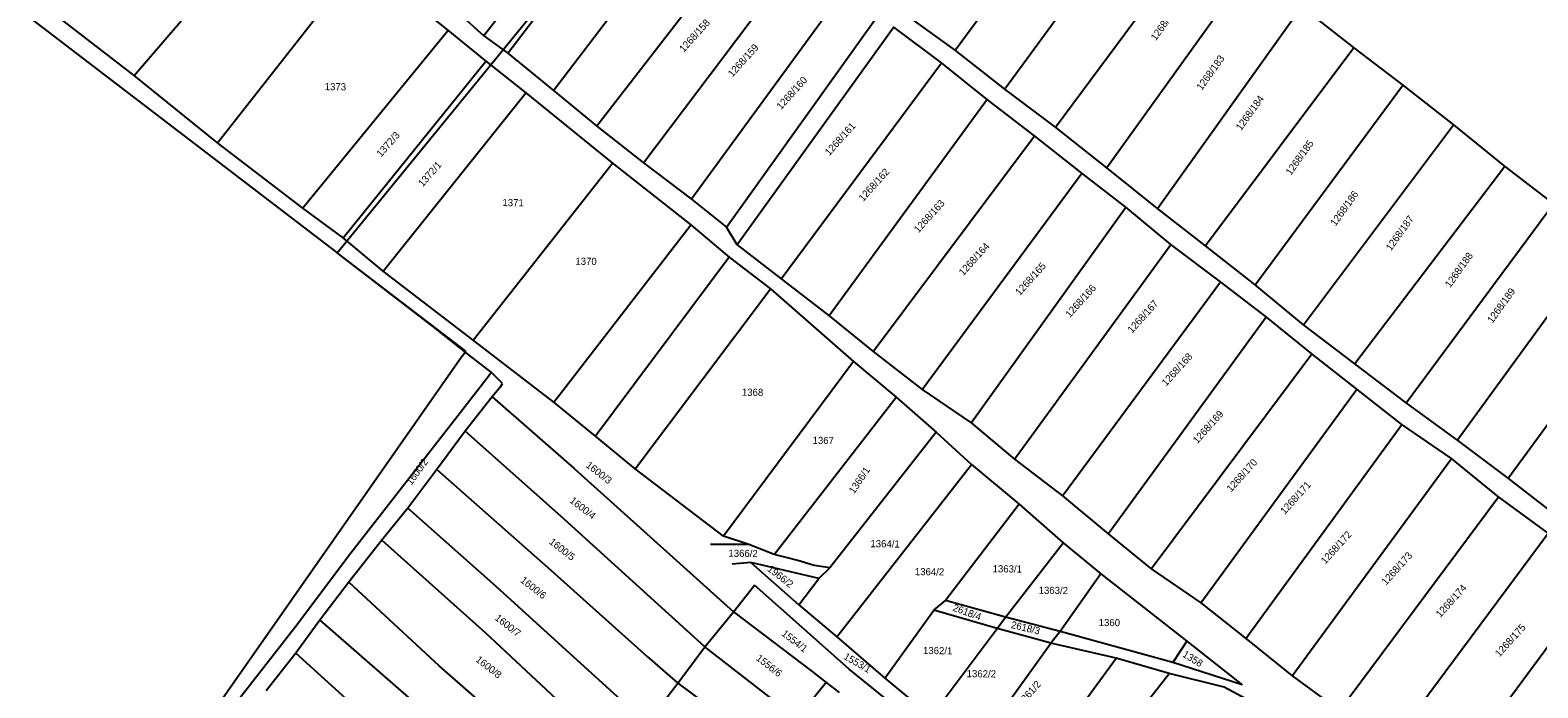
# Model space of a CAD drawing. Extents: x -581999 to -572728, y -1219553 to -1212032.
# Drawn here: x -578351.7 to -577931.4, y -1215372.3 to -1215188.7 of the extents above; entities that cross this region are included whole.
import ezdxf

# ---------------------------------------------------------------- set-up
doc = ezdxf.new("R2010")
doc.units = 0
for name, color, linetype in [('Vrstva 1', 7, 'Continuous'), ('Vrstva 2', 7, 'Continuous'), ('Vrstva 63', 7, 'Continuous')]:
    doc.layers.add(name, color=color, linetype=linetype)

msp = doc.modelspace()

# ---------------------------------------------------------------- linework, layer by layer
at = {"layer": 'Vrstva 1'}
for p, q in [((-578154.617, -1215248.66), (-578157.584, -1215243.723)), ((-578220.021, -1215287.354), (-578223.175, -1215284.154)), ((-578126.79, -1215357.976), (-578089.247, -1215309.93)), ((-578151.35, -1215332.292), (-578162.035, -1215332.274)), ((-578079.823, -1215352.558), (-578063.711, -1215331.743)), ((-578150.817, -1215337.262), (-578156.017, -1215337.709)), ((-578131.856, -1215341.702), (-578128.818, -1215338.795)), ((-578099.808, -1215350.55), (-578096.488, -1215347.913)), ((-578082.103, -1215355.694), (-578079.823, -1215352.558)), ((-578100.494, -1215380.216), (-578082.103, -1215355.694)), ((-578064.58, -1215356.499), (-578067.156, -1215359.754))]:
    msp.add_line(p, q, dxfattribs=at)
for points in [[(-578465.646, -1215018.253), (-578503.485, -1215072.715), (-578441.249, -1215117.159), (-578370.458, -1215171.002), (-578266.109, -1215250.852)], [(-578093.882, -1215194.283), (-578108.451, -1215183.848), (-578067.331, -1215127.872)], [(-578180.737, -1215133.255), (-578225.207, -1215190.299)], [(-578218.564, -1215195.197), (-578174.697, -1215137.666)], [(-578093.882, -1215194.283), (-578053.267, -1215139.144)], [(-578205.831, -1215205.599), (-578161.937, -1215147.871)], [(-578039.618, -1215150.039), (-578080.002, -1215205.171)], [(-578322.739, -1215201.429), (-578281.137, -1215152.808)], [(-578148.95, -1215157.615), (-578193.753, -1215215.561)], [(-578065.895, -1215215.828), (-578025.06, -1215160.707)], [(-578180.766, -1215225.756), (-578136.421, -1215166.894)], [(-578299.457, -1215220.207), (-578259.602, -1215169.326)], [(-578259.602, -1215169.326), (-578235.196, -1215188.805)], [(-578011.416, -1215171.135), (-578051.567, -1215227.173)], [(-578167.377, -1215235.85), (-578157.584, -1215243.723), (-578114.85, -1215183.922), (-578124.186, -1215176.736)], [(-578124.186, -1215176.736), (-578167.377, -1215235.85)], [(-578322.739, -1215201.429), (-578346.715, -1215182.87)], [(-578037.47, -1215238.514), (-577997.323, -1215182.255)], [(-577997.323, -1215182.255), (-577982.66, -1215193.659)], [(-578230.907, -1215185.203), (-578225.207, -1215190.299)], [(-578097.625, -1215197.851), (-578110.973, -1215187.946), (-578154.617, -1215248.66), (-578142.322, -1215258.154)], [(-578235.196, -1215188.805), (-578275.679, -1215238.379)], [(-578235.196, -1215188.805), (-578224.708, -1215197.381)], [(-578225.207, -1215190.299), (-578218.564, -1215195.197)], [(-578218.564, -1215195.197), (-578205.831, -1215205.599)], [(-578080.002, -1215205.171), (-578093.882, -1215194.283)], [(-577982.66, -1215193.659), (-578024.057, -1215248.929)], [(-577982.66, -1215193.659), (-577969.027, -1215204.079)], [(-578264.502, -1215246.723), (-578224.708, -1215197.381)], [(-578224.708, -1215197.381), (-578213.538, -1215206.19)], [(-578142.322, -1215258.154), (-578097.625, -1215197.851)], [(-578084.882, -1215208.041), (-578097.625, -1215197.851)], [(-578299.457, -1215220.207), (-578322.739, -1215201.429)], [(-578065.895, -1215215.828), (-578080.002, -1215205.171)], [(-578010.185, -1215259.81), (-577969.027, -1215204.079)], [(-577969.027, -1215204.079), (-577954.944, -1215215.191)], [(-578253.329, -1215255.986), (-578213.538, -1215206.19)], [(-578213.538, -1215206.19), (-578189.382, -1215225.881)], [(-578205.831, -1215205.599), (-578193.753, -1215215.561)], [(-578084.882, -1215208.041), (-578128.961, -1215268.447)], [(-578071.685, -1215218.233), (-578084.882, -1215208.041)], [(-578193.753, -1215215.561), (-578180.766, -1215225.756)], [(-578051.567, -1215227.173), (-578065.895, -1215215.828)], [(-577996.703, -1215270.98), (-577954.944, -1215215.191)], [(-577954.944, -1215215.191), (-577940.637, -1215226.759)], [(-578275.679, -1215238.379), (-578299.457, -1215220.207)], [(-578116.673, -1215278.395), (-578071.685, -1215218.233)], [(-578058.493, -1215228.653), (-578071.685, -1215218.233)], [(-578228.252, -1215275.21), (-578189.382, -1215225.881)], [(-578189.382, -1215225.881), (-578167.512, -1215243.022)], [(-578180.766, -1215225.756), (-578167.377, -1215235.85)], [(-578103.021, -1215289.038), (-578058.493, -1215228.653)], [(-578046.213, -1215238.145), (-578058.493, -1215228.653)], [(-578037.47, -1215238.514), (-578051.567, -1215227.173)], [(-577940.637, -1215226.759), (-577982.391, -1215281.851)], [(-577940.637, -1215226.759), (-577927.015, -1215237.173)], [(-578264.502, -1215246.723), (-578275.679, -1215238.379)], [(-578089.369, -1215298.3), (-578046.213, -1215238.145)], [(-578033.709, -1215248.556), (-578046.213, -1215238.145)], [(-578024.057, -1215248.929), (-578037.47, -1215238.514)], [(-577968.083, -1215292.72), (-577927.015, -1215237.173)], [(-578205.693, -1215292.574), (-578167.512, -1215243.022)], [(-578167.512, -1215243.022), (-578156.81, -1215252.049)], [(-578253.329, -1215255.986), (-578264.502, -1215246.723)], [(-577913.394, -1215247.583), (-577953.777, -1215303.127)], [(-578229.349, -1215279.415), (-578239.623, -1215271.218), (-578266.109, -1215250.852)], [(-578077.317, -1215308.471), (-578033.709, -1215248.556)], [(-578019.843, -1215258.972), (-578033.709, -1215248.556)], [(-578010.185, -1215259.81), (-578010.193, -1215259.803), (-578024.057, -1215248.929)], [(-578228.252, -1215275.21), (-578253.329, -1215255.986)], [(-578156.81, -1215252.049), (-578194.076, -1215302.059)], [(-578156.81, -1215252.049), (-578145.366, -1215260.879)], [(-578142.322, -1215258.154), (-578128.961, -1215268.447)], [(-578063.903, -1215318.647), (-578019.843, -1215258.972)], [(-578007.116, -1215268.689), (-578019.843, -1215258.972)], [(-577996.703, -1215270.98), (-578010.185, -1215259.81)], [(-577939.703, -1215313.76), (-577899.326, -1215258.684)], [(-578183.016, -1215311.181), (-578145.366, -1215260.879)], [(-578145.366, -1215260.879), (-578122.152, -1215281.232)], [(-578128.961, -1215268.447), (-578116.673, -1215278.395)], [(-578051.174, -1215329.275), (-578007.116, -1215268.689)], [(-577994.395, -1215279.094), (-578007.116, -1215268.689)], [(-577982.391, -1215281.851), (-577996.703, -1215270.98)], [(-578205.693, -1215292.574), (-578228.252, -1215275.21)], [(-578224.043, -1215285.345), (-578223.175, -1215284.154), (-578229.349, -1215279.415)], [(-578122.152, -1215281.232), (-578158.426, -1215329.919)], [(-578122.152, -1215281.232), (-578110.321, -1215291.176)], [(-578116.673, -1215278.395), (-578103.021, -1215289.038)], [(-578039.196, -1215339.054), (-577994.395, -1215279.094)], [(-577981.826, -1215288.864), (-577994.395, -1215279.094)], [(-578360.36, -1215461.154), (-578337.337, -1215431.531), (-578306.441, -1215392.008), (-578277.133, -1215354.288), (-578262.993, -1215335.39), (-578231.113, -1215294.471), (-578224.043, -1215285.345)], [(-577968.083, -1215292.72), (-577982.391, -1215281.851)], [(-578220.635, -1215288.27), (-578222.885, -1215291.061)], [(-578220.635, -1215288.27), (-578220.021, -1215287.354)], [(-578103.021, -1215289.038), (-578089.369, -1215298.3)], [(-578025.333, -1215348.536), (-577981.826, -1215288.864)], [(-577969.336, -1215298.803), (-577981.826, -1215288.864)], [(-578222.885, -1215291.061), (-578230.491, -1215300.616)], [(-578222.885, -1215291.061), (-578200.017, -1215311.008), (-578168.783, -1215339.232), (-578155.656, -1215351.037)], [(-578194.076, -1215302.059), (-578205.693, -1215292.574)], [(-578144.305, -1215335.043), (-578110.321, -1215291.176)], [(-578110.321, -1215291.176), (-578099.176, -1215300.884)], [(-577953.777, -1215303.127), (-577968.083, -1215292.72)], [(-578230.491, -1215300.616), (-578238.311, -1215311.356)], [(-578163.595, -1215360.768), (-578203.801, -1215324.311), (-578230.491, -1215300.616)], [(-578183.016, -1215311.181), (-578194.076, -1215302.059)], [(-578099.176, -1215300.884), (-578128.818, -1215338.795)], [(-578099.176, -1215300.884), (-578089.247, -1215309.93), (-578075.981, -1215320.989)], [(-578089.369, -1215298.3), (-578077.317, -1215308.471)], [(-578012.839, -1215358.468), (-577969.336, -1215298.803)], [(-577955.482, -1215308.289), (-577969.336, -1215298.803)], [(-577939.703, -1215313.76), (-577953.777, -1215303.127)], [(-578077.317, -1215308.471), (-578063.903, -1215318.647)], [(-577999.894, -1215368.859), (-577955.482, -1215308.289)], [(-577942.318, -1215318.916), (-577955.482, -1215308.289)], [(-578238.311, -1215311.356), (-578246.453, -1215322.093)], [(-578238.311, -1215311.356), (-578207.423, -1215338.656), (-578179.713, -1215363.499), (-578171.176, -1215370.971)], [(-578158.426, -1215329.919), (-578183.016, -1215311.181)], [(-577925.633, -1215324.619), (-577939.703, -1215313.76)], [(-578063.903, -1215318.647), (-578051.174, -1215329.275)], [(-577986.724, -1215378.56), (-577942.318, -1215318.916)], [(-577928.473, -1215329.085), (-577942.318, -1215318.916)], [(-578246.453, -1215322.093), (-578253.712, -1215331.044)], [(-578221.776, -1215343.998), (-578246.453, -1215322.093)], [(-578075.981, -1215320.989), (-578096.488, -1215347.913)], [(-578075.981, -1215320.989), (-578063.711, -1215331.743), (-578053.252, -1215340.395)], [(-578253.712, -1215331.044), (-578262.924, -1215342.746)], [(-578253.712, -1215331.044), (-578224.858, -1215356.83), (-578202.246, -1215378.009), (-578187.849, -1215392.049)], [(-578144.305, -1215335.043), (-578151.35, -1215332.292), (-578158.426, -1215329.919)], [(-578051.174, -1215329.275), (-578039.196, -1215339.054)], [(-577968.996, -1215383.692), (-577928.473, -1215329.085)], [(-578141.002, -1215335.863), (-578144.305, -1215335.043)], [(-578133.145, -1215338.085), (-578137.699, -1215336.684), (-578141.002, -1215335.863)], [(-578131.856, -1215341.702), (-578150.817, -1215337.262), (-578137.386, -1215349.081)], [(-578128.818, -1215338.795), (-578133.145, -1215338.085)], [(-578039.196, -1215339.054), (-578025.333, -1215348.536)], [(-578262.924, -1215342.746), (-578270.958, -1215353.375)], [(-578195.998, -1215402.618), (-578237.713, -1215366.067), (-578262.924, -1215342.746)], [(-578179.846, -1215382.178), (-578221.776, -1215343.998)], [(-578155.656, -1215351.037), (-578149.788, -1215343.598)], [(-578106.235, -1215387.571), (-578102.918, -1215383.605), (-578123.359, -1215367.058), (-578149.788, -1215343.598)], [(-578137.386, -1215349.081), (-578131.856, -1215341.702)], [(-578053.252, -1215340.395), (-578064.58, -1215356.499)], [(-578053.252, -1215340.395), (-578029.272, -1215359.25)], [(-577913.954, -1215340.861), (-577948.085, -1215387.231)], [(-578064.58, -1215356.499), (-578079.823, -1215352.558), (-578096.488, -1215347.913)], [(-578163.595, -1215360.768), (-578155.656, -1215351.037)], [(-578155.656, -1215351.037), (-578133.724, -1215367.685), (-578129.777, -1215370.718)], [(-578137.386, -1215349.081), (-578126.79, -1215357.976), (-578113.459, -1215369.532)], [(-578113.459, -1215369.532), (-578099.808, -1215350.55)], [(-578070.529, -1215358.86), (-578082.103, -1215355.694), (-578099.808, -1215350.55)], [(-578025.333, -1215348.536), (-578012.839, -1215358.468)], [(-578270.958, -1215353.375), (-578277.664, -1215362.561)], [(-578270.958, -1215353.375), (-578237.477, -1215382.603), (-578202.915, -1215411.891)], [(-578033.187, -1215365.144), (-578064.58, -1215356.499)], [(-578171.176, -1215370.971), (-578163.595, -1215360.768)], [(-578137.9, -1215380.795), (-578163.595, -1215360.768)], [(-578084.26, -1215383.594), (-578067.156, -1215359.754)], [(-578048.947, -1215363.96), (-578067.156, -1215359.754), (-578070.529, -1215358.86)], [(-578029.272, -1215359.25), (-578033.187, -1215365.144)], [(-578029.272, -1215359.25), (-578013.858, -1215371.434)], [(-578012.839, -1215358.468), (-577999.894, -1215368.859)], [(-578277.664, -1215362.561), (-578285.91, -1215373.08)], [(-578210.734, -1215422.787), (-578250.665, -1215387.124), (-578277.664, -1215362.561)], [(-578071.462, -1215394.749), (-578048.947, -1215363.96)], [(-578034.144, -1215368.201), (-578048.947, -1215363.96)], [(-578013.858, -1215371.434), (-578033.187, -1215365.144)], [(-578061.488, -1215403.132), (-578034.144, -1215368.201)], [(-578006.788, -1215378.578), (-578018.826, -1215372.095), (-578034.144, -1215368.201)], [(-577999.894, -1215368.859), (-577986.724, -1215378.56)], [(-578179.846, -1215382.178), (-578171.176, -1215370.971)], [(-578171.176, -1215370.971), (-578152.285, -1215384.95), (-578136.65, -1215396.055)], [(-578129.777, -1215370.718), (-578137.9, -1215380.795)], [(-578129.777, -1215370.718), (-578126.151, -1215373.535)], [(-578113.459, -1215369.532), (-578100.494, -1215380.216), (-578088.259, -1215389.387), (-578085.815, -1215385.599), (-578084.26, -1215383.594)]]:
    msp.add_lwpolyline(points, dxfattribs=at)
at = {"layer": 'Vrstva 63'}
for p, q in [((-578266.109, -1215250.852), (-578171.6, -1215135.035)), ((-578230.224, -1215278.306), (-578266.109, -1215250.852)), ((-578231.326, -1215279.674), (-578305.376, -1215385.608)), ((-578231.326, -1215279.674), (-578230.224, -1215278.306))]:
    msp.add_line(p, q, dxfattribs=at)

# ---------------------------------------------------------------- texts
at = {"layer": 'Vrstva 2'}
for s, rotation, p in [('1268/182', 54.37442, (-578037.881, -1215191.809)), ('1268/158', 47.9746, (-578169.501, -1215195.065)), ('1268/159', 47.9746, (-578155.943, -1215201.983)), ('1268/183', 54.37442, (-578025.101, -1215205.693)), ('1373', 359.28754, (-578269.615, -1215205.472)), ('1268/160', 47.9746, (-578142.374, -1215211.081)), ('1268/184', 54.37442, (-578014.123, -1215216.914)), ('1372/3', 48.78592, (-578253.894, -1215224.311)), ('1268/161', 47.9746, (-578128.912, -1215223.895)), ('1268/185', 54.37442, (-578000.246, -1215229.384)), ('1372/1', 48.78592, (-578242.247, -1215232.592)), ('1268/162', 47.9746, (-578119.473, -1215236.687)), ('1268/186', 54.37442, (-577987.79, -1215243.563)), ('1371', 359.28754, (-578220.073, -1215237.837)), ('1268/163', 47.9746, (-578104.062, -1215245.458)), ('1268/187', 54.37442, (-577972.34, -1215250.461)), ('1268/164', 47.9746, (-578091.567, -1215257.417)), ('1268/188', 54.37442, (-577955.829, -1215260.74)), ('1370', 359.28754, (-578199.73, -1215254.19)), ('1268/165', 47.9746, (-578075.815, -1215262.946)), ('1268/166', 47.9746, (-578061.848, -1215269.098)), ('1268/167', 47.9746, (-578044.513, -1215273.444)), ('1268/189', 54.37442, (-577944.044, -1215270.679)), ('1268/168', 47.9746, (-578034.978, -1215288.216)), ('1368', 359.28754, (-578153.303, -1215290.734)), ('1268/169', 47.9746, (-578026.31, -1215304.26)), ('1367', 359.28754, (-578133.604, -1215304.18)), ('1600/2', 54.34648, (-578245.436, -1215315.859)), ('1600/3', 321.91403, (-578196.979, -1215310.473)), ('1268/170', 47.9746, (-578016.897, -1215317.755)), ('1366/1', 56.42685, (-578121.977, -1215318.265)), ('1268/171', 47.9746, (-578001.929, -1215323.998)), ('1600/4', 321.91403, (-578201.474, -1215320.332)), ('1600/5', 321.91403, (-578207.216, -1215331.856)), ('1364/1', 359.28754, (-578117.478, -1215333.01)), ('1268/172', 47.9746, (-577990.611, -1215337.885)), ('1366/2', 359.28754, (-578157.07, -1215335.677)), ('1268/173', 47.9746, (-577973.693, -1215343.737)), ('1966/2', 321.92737, (-578146.38, -1215339.417)), ('1364/2', 359.28754, (-578105.091, -1215340.802)), ('1363/1', 359.28754, (-578083.408, -1215339.997)), ('1600/6', 321.91403, (-578215.235, -1215342.575)), ('1363/2', 359.28754, (-578070.576, -1215346.007)), ('1268/174', 47.9746, (-577958.566, -1215352.775)), ('1600/7', 321.91403, (-578222.352, -1215353.103)), ('2618/4', 339.52453, (-578094.689, -1215350.642)), ('1554/1', 321.91403, (-578142.422, -1215357.445)), ('2618/3', 346.67732, (-578078.41, -1215355.534)), ('1360', 359.28754, (-578053.828, -1215354.992)), ('1268/175', 47.9746, (-577942.061, -1215363.779)), ('1362/1', 359.28754, (-578102.814, -1215362.813)), ('1600/8', 321.91403, (-578227.711, -1215364.711)), ('1556/6', 321.91403, (-578149.534, -1215364.31)), ('1553/1', 330.00851, (-578125.131, -1215364.076)), ('1358', 328.16497, (-578030.636, -1215363.409)), ('1362/2', 359.28754, (-578090.648, -1215369.268)), ('1361/2', 48.78592, (-578075.148, -1215377.504))]:
    msp.add_text(s, height=2, rotation=rotation, dxfattribs=at).set_placement(p)

doc.saveas('drawing.dxf')
